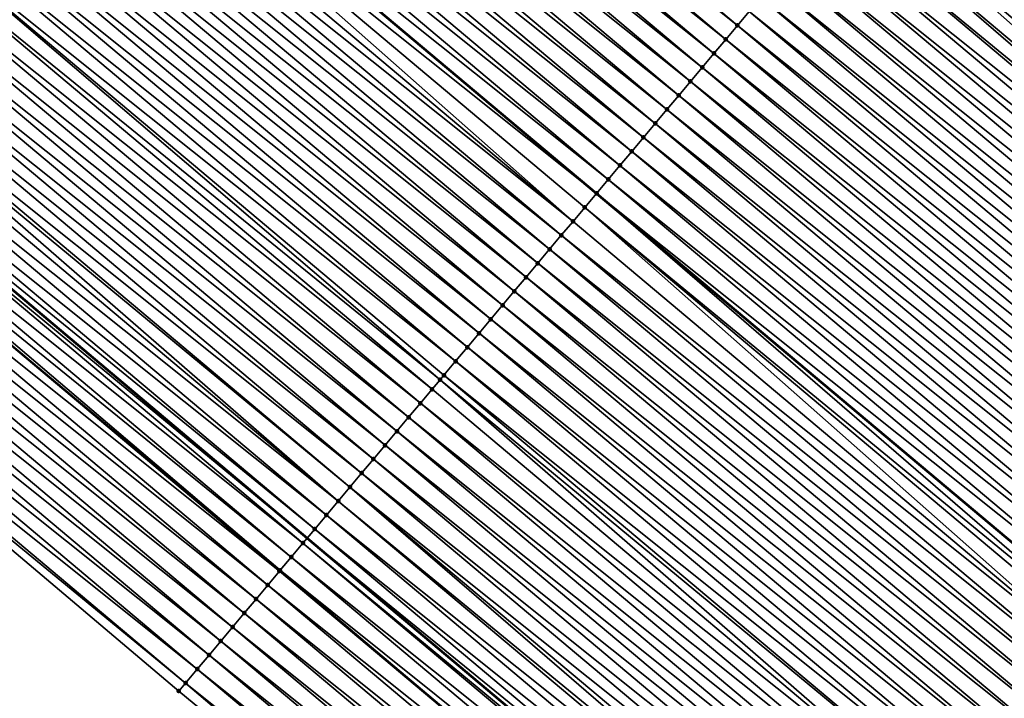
# Model space of a CAD drawing. Header units: feet. Extents: x 2007189 to 2022806, y 818621 to 837694.
# Tile 350 of 680: x 2015716 to 2015743, y 819985 to 820004. Entities that reach past the tile are written whole.
import ezdxf

# ---------------------------------------------------------------- set-up
doc = ezdxf.new("R2010")
doc.units = ezdxf.units.FT
doc.header["$MEASUREMENT"] = 0
for name, color, linetype, lineweight in [('EP_Travel Lane', 172, 'Continuous', 53), ('Road Shots', 141, 'Continuous', 100), ('Road X-Section', 40, 'Continuous', 13), ('STRIPING', 60, 'Continuous', 53)]:
    doc.layers.add(name, color=color, linetype=linetype, lineweight=lineweight)
doc.layers.add('I-77-MM17-21_SB-Surface-Border', color=7, linetype='Continuous')
doc.layers.add('I-77-MM17-21_SB-Surface-TIN', color=7, linetype='Continuous')

msp = doc.modelspace()

# ---------------------------------------------------------------- linework, layer by layer
at = {"layer": 'EP_Travel Lane'}
msp.add_polyline3d([(2015616.509401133, 820079.5113178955, 256.3905773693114), (2015631.817988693, 820066.6224757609, 256.5883754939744), (2015647.120405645, 820053.7461378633, 256.7812775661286), (2015662.422863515, 820040.8697655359, 256.96939039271), (2015677.725113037, 820027.9935685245, 257.1818765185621), (2015693.027377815, 820015.1173586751, 257.3925764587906), (2015708.329506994, 820002.2412629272, 257.6191372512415), (2015723.631752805, 819989.365069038, 257.8320541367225), (2015738.934143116, 819976.4887535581, 258.0280735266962), (2015754.236621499, 819963.6123639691, 258.2137873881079), (2015769.538906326, 819950.7361372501, 258.4221407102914), (2015784.847501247, 819937.8619634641, 258.6227555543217), (2015800.165099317, 819925.0043269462, 258.8524753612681), (2015815.482357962, 819912.1469753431, 259.1176857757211)], dxfattribs=at)
at = {"layer": 'I-77-MM17-21_SB-Surface-Border', "color": 3, "linetype": 'Continuous', "lineweight": -3}
msp.add_polyline3d([(2015813.555729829, 819909.8493931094, 258.9968771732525), (2015798.68711123, 819923.2419134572, 258.76738464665), (2015783.23056105, 819935.9333462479, 258.5033208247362), (2015767.096535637, 819947.825096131, 258.2365164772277), (2015751.146175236, 819959.9284926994, 257.9562114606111), (2015735.540626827, 819972.4443704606, 257.7886094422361), (2015720.114483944, 819985.1737732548, 257.6169702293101), (2015704.842675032, 819998.0864528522, 257.4183533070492), (2015689.673368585, 820011.1208678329, 257.2024014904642), (2015674.465179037, 820024.1089330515, 256.9831882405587), (2015659.486838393, 820037.3715526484, 256.8159442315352), (2015644.806277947, 820050.9891924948, 256.6770083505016), (2015630.369082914, 820064.8965031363, 256.533861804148), (2015614.798969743, 820077.4792248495, 256.3346439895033)], dxfattribs=at)
at = {"layer": 'I-77-MM17-21_SB-Surface-TIN', "color": 128, "linetype": 'Continuous', "lineweight": -3}
for points in [[(2015735.412427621, 820003.3927887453, 257.9464182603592), (2015720.098814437, 820016.2551965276, 257.7189674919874), (2015719.777266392, 820015.8723037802, 257.7151175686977)], [(2015735.412427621, 820003.3927887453, 257.9464182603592), (2015735.733963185, 820003.7756919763, 257.9517270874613), (2015720.098814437, 820016.2551965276, 257.7189674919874)], [(2015735.090872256, 820003.0099021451, 257.9434237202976), (2015719.777266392, 820015.8723037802, 257.7151175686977), (2015719.455704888, 820015.4894223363, 257.7128406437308)], [(2015735.090872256, 820003.0099021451, 257.9434237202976), (2015735.412427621, 820003.3927887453, 257.9464182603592), (2015719.777266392, 820015.8723037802, 257.7151175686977)], [(2015734.769300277, 820002.6270294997, 257.9423710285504), (2015719.455704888, 820015.4894223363, 257.7128406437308), (2015719.134145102, 820015.106539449, 257.7103628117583)], [(2015734.769300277, 820002.6270294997, 257.9423710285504), (2015735.090872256, 820003.0099021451, 257.9434237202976), (2015719.455704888, 820015.4894223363, 257.7128406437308)], [(2015734.447733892, 820002.2441521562, 257.940664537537), (2015719.134145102, 820015.106539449, 257.7103628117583), (2015718.812587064, 820014.723655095, 257.7076808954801)], [(2015734.447733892, 820002.2441521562, 257.940664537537), (2015734.769300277, 820002.6270294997, 257.9423710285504), (2015719.134145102, 820015.106539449, 257.7103628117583)], [(2015734.12618109, 820001.8612634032, 257.9373704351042), (2015718.812587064, 820014.723655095, 257.7076808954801), (2015718.491042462, 820014.3407594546, 257.7034284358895)], [(2015734.12618109, 820001.8612634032, 257.9373704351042), (2015734.447733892, 820002.2441521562, 257.940664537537), (2015718.812587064, 820014.723655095, 257.7076808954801)], [(2015733.804629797, 820001.4783733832, 257.933899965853), (2015718.491042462, 820014.3407594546, 257.7034284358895), (2015718.169489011, 820013.9578712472, 257.7002103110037)], [(2015733.804629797, 820001.4783733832, 257.933899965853), (2015734.12618109, 820001.8612634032, 257.9373704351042), (2015718.491042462, 820014.3407594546, 257.7034284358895)], [(2015733.483062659, 820001.0954966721, 257.9322815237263), (2015718.169489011, 820013.9578712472, 257.7002103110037), (2015717.847920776, 820013.5749954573, 257.6987201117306)], [(2015733.483062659, 820001.0954966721, 257.9322815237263), (2015733.804629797, 820001.4783733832, 257.933899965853), (2015718.169489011, 820013.9578712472, 257.7002103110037)], [(2015733.161495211, 820000.712620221, 257.9306992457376), (2015717.847920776, 820013.5749954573, 257.6987201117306), (2015717.526360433, 820013.1921130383, 257.6963074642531)], [(2015733.161495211, 820000.712620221, 257.9306992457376), (2015733.483062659, 820001.0954966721, 257.9322815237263), (2015717.847920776, 820013.5749954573, 257.6987201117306)], [(2015732.83993036, 820000.3297415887, 257.9288134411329), (2015717.526360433, 820013.1921130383, 257.6963074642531), (2015717.204797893, 820012.8092324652, 257.6941516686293)], [(2015732.83993036, 820000.3297415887, 257.9288134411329), (2015733.161495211, 820000.712620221, 257.9306992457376), (2015717.526360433, 820013.1921130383, 257.6963074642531)], [(2015732.518377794, 819999.9468526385, 257.9254918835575), (2015717.204797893, 820012.8092324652, 257.6941516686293), (2015716.883238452, 820012.4263492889, 257.691633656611)], [(2015732.518377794, 819999.9468526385, 257.9254918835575), (2015732.83993036, 820000.3297415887, 257.9288134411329), (2015717.204797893, 820012.8092324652, 257.6941516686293)], [(2015732.196824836, 819999.5639640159, 257.9222159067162), (2015716.883238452, 820012.4263492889, 257.691633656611), (2015716.561679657, 820012.0434655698, 257.6890400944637)], [(2015732.196824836, 819999.5639640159, 257.9222159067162), (2015732.518377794, 819999.9468526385, 257.9254918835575), (2015716.883238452, 820012.4263492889, 257.691633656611)], [(2015731.875273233, 819999.1810742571, 257.9187818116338), (2015716.561679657, 820012.0434655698, 257.6890400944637), (2015716.240163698, 820011.660545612, 257.6814249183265)], [(2015731.875273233, 819999.1810742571, 257.9187818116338), (2015732.196824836, 819999.5639640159, 257.9222159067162), (2015716.561679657, 820012.0434655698, 257.6890400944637)], [(2015715.91866576, 820011.2776110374, 257.6717333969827), (2015731.553795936, 819998.798121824, 257.9066475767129), (2015716.240163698, 820011.660545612, 257.6814249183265)], [(2015731.875273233, 819999.1810742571, 257.9187818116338), (2015716.240163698, 820011.660545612, 257.6814249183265), (2015731.553795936, 819998.798121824, 257.9066475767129)], [(2015730.910669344, 819998.0323622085, 257.9025275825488), (2015715.91866576, 820011.2776110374, 257.6717333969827), (2015715.597072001, 820010.8947566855, 257.6732264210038)], [(2015731.232271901, 819998.4152091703, 257.9000062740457), (2015731.553795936, 819998.798121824, 257.9066475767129), (2015715.91866576, 820011.2776110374, 257.6717333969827)], [(2015730.910669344, 819998.0323622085, 257.9025275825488), (2015731.232271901, 819998.4152091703, 257.9000062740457), (2015715.91866576, 820011.2776110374, 257.6717333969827)], [(2015730.910669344, 819998.0323622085, 257.9025275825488), (2015715.597072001, 820010.8947566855, 257.6732264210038), (2015715.275488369, 820010.511893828, 257.673535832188)], [(2015756.515478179, 819997.4211295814, 258.0593628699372), (2015741.523438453, 820010.666408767, 257.8327977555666), (2015741.201706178, 820010.2836707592, 257.8504804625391)], [(2015730.589093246, 819997.6494930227, 257.901956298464), (2015715.275488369, 820010.511893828, 257.673535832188), (2015714.953917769, 820010.1290200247, 257.6723220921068)], [(2015730.589093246, 819997.6494930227, 257.901956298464), (2015730.910669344, 819998.0323622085, 257.9025275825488), (2015715.275488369, 820010.511893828, 257.673535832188)], [(2015730.267526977, 819997.2666155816, 257.9002362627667), (2015714.953917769, 820010.1290200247, 257.6723220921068), (2015714.632353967, 820009.7461405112, 257.6703137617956)], [(2015730.267526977, 819997.2666155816, 257.9002362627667), (2015730.589093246, 819997.6494930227, 257.901956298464), (2015714.953917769, 820010.1290200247, 257.6723220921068)], [(2015756.193777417, 819997.0383651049, 258.0733624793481), (2015741.201706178, 820010.2836707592, 257.8504804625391), (2015740.879982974, 820009.9009251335, 257.8671031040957)], [(2015756.193777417, 819997.0383651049, 258.0733624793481), (2015756.515478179, 819997.4211295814, 258.0593628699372), (2015741.201706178, 820010.2836707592, 257.8504804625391)], [(2015755.872104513, 819996.6555772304, 258.0841061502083), (2015740.879982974, 820009.9009251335, 257.8671031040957), (2015740.558295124, 820009.518149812, 257.8795934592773)], [(2015755.872104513, 819996.6555772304, 258.0841061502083), (2015756.193777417, 819997.0383651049, 258.0733624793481), (2015740.879982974, 820009.9009251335, 257.8671031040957)], [(2015729.945957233, 819996.8837410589, 257.8989223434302), (2015714.632353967, 820009.7461405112, 257.6703137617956), (2015714.310787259, 820009.3632634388, 257.6686451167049)], [(2015729.945957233, 819996.8837410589, 257.8989223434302), (2015730.267526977, 819997.2666155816, 257.9002362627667), (2015714.632353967, 820009.7461405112, 257.6703137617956)], [(2015755.550389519, 819996.2728247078, 258.0997691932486), (2015740.558295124, 820009.518149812, 257.8795934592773), (2015740.236601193, 820009.1353795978, 257.8927945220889)], [(2015755.550389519, 819996.2728247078, 258.0997691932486), (2015755.872104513, 819996.6555772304, 258.0841061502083), (2015740.558295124, 820009.518149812, 257.8795934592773)], [(2015729.624378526, 819996.5008740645, 257.8986560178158), (2015714.310787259, 820009.3632634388, 257.6686451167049), (2015713.989211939, 820008.9803936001, 257.6679830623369)], [(2015729.624378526, 819996.5008740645, 257.8986560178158), (2015729.945957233, 819996.8837410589, 257.8989223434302), (2015714.310787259, 820009.3632634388, 257.6686451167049)], [(2015729.302811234, 819996.1179974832, 257.8970556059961), (2015713.989211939, 820008.9803936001, 257.6679830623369), (2015713.66762914, 820008.597530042, 257.6681950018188)], [(2015729.302811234, 819996.1179974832, 257.8970556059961), (2015729.624378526, 819996.5008740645, 257.8986560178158), (2015713.989211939, 820008.9803936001, 257.6679830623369)], [(2015755.228617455, 819995.8901201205, 258.1221026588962), (2015740.236601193, 820009.1353795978, 257.8927945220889), (2015739.914858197, 820008.752650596, 257.9117304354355)], [(2015755.228617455, 819995.8901201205, 258.1221026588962), (2015755.550389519, 819996.2728247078, 258.0997691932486), (2015740.236601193, 820009.1353795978, 257.8927945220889)], [(2015754.906807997, 819995.5074469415, 258.1488067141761), (2015739.914858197, 820008.752650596, 257.9117304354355), (2015739.592962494, 820008.3700498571, 257.9485147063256)], [(2015754.906807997, 819995.5074469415, 258.1488067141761), (2015755.228617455, 819995.8901201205, 258.1221026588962), (2015739.914858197, 820008.752650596, 257.9117304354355)], [(2015728.981260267, 819995.7351071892, 257.8935470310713), (2015713.66762914, 820008.597530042, 257.6681950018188), (2015713.346052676, 820008.2146611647, 257.6676667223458)], [(2015728.981260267, 819995.7351071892, 257.8935470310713), (2015729.302811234, 819996.1179974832, 257.8970556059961), (2015713.66762914, 820008.597530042, 257.6681950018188)], [(2015728.659710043, 819995.3522162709, 257.8899515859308), (2015713.346052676, 820008.2146611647, 257.6676667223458), (2015713.0244732, 820007.8317948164, 257.667490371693)], [(2015728.659710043, 819995.3522162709, 257.8899515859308), (2015728.981260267, 819995.7351071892, 257.8935470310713), (2015713.346052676, 820008.2146611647, 257.6676667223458)], [(2015754.58510923, 819995.1246807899, 258.1625732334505), (2015739.592962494, 820008.3700498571, 257.9485147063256), (2015739.271235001, 820007.9873078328, 257.9656385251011)], [(2015754.58510923, 819995.1246807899, 258.1625732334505), (2015754.906807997, 819995.5074469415, 258.1488067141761), (2015739.592962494, 820008.3700498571, 257.9485147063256)], [(2015754.58510923, 819995.1246807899, 258.1625732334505), (2015739.271235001, 820007.9873078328, 257.9656385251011), (2015739.134900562, 820007.8250803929, 257.9707285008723)], [(2015728.33814168, 819994.9693405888, 257.8884763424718), (2015713.0244732, 820007.8317948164, 257.667490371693), (2015712.702899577, 820007.448923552, 257.666629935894)], [(2015728.33814168, 819994.9693405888, 257.8884763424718), (2015728.659710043, 819995.3522162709, 257.8899515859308), (2015713.0244732, 820007.8317948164, 257.667490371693)], [(2015738.949551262, 820007.6045290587, 257.9776484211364), (2015754.437269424, 819994.9488432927, 258.1727230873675), (2015739.134900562, 820007.8250803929, 257.9707285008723)], [(2015754.58510923, 819995.1246807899, 258.1625732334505), (2015739.134900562, 820007.8250803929, 257.9707285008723), (2015754.437269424, 819994.9488432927, 258.1727230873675)], [(2015728.016572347, 819994.5864657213, 257.8871144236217), (2015712.702899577, 820007.448923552, 257.666629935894), (2015712.381325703, 820007.0660524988, 257.665798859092)], [(2015728.016572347, 819994.5864657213, 257.8871144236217), (2015728.33814168, 819994.9693405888, 257.8884763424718), (2015712.702899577, 820007.448923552, 257.666629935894)], [(2015753.941695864, 819994.3591617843, 258.1919566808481), (2015738.909977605, 820007.5574210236, 257.9780642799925), (2015738.627994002, 820007.2216440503, 257.9748753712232)], [(2015754.263339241, 819994.7419744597, 258.184664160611), (2015738.949551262, 820007.6045290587, 257.9776484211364), (2015738.909977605, 820007.5574210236, 257.9780642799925)], [(2015753.941695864, 819994.3591617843, 258.1919566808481), (2015754.263339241, 819994.7419744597, 258.184664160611), (2015738.909977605, 820007.5574210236, 257.9780642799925)], [(2015754.263339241, 819994.7419744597, 258.184664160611), (2015754.437269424, 819994.9488432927, 258.1727230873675), (2015738.949551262, 820007.6045290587, 257.9776484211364)], [(2015753.620094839, 819993.9763135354, 258.194298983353), (2015738.627994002, 820007.2216440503, 257.9748753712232), (2015738.306414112, 820006.8387780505, 257.9747474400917)], [(2015753.620094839, 819993.9763135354, 258.194298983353), (2015753.941695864, 819994.3591617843, 258.1919566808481), (2015738.627994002, 820007.2216440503, 257.9748753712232)], [(2015727.695008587, 819994.2035861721, 257.8851010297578), (2015712.381325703, 820007.0660524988, 257.665798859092), (2015712.059761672, 820006.6831731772, 257.6638172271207)], [(2015727.695008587, 819994.2035861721, 257.8851010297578), (2015728.016572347, 819994.5864657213, 257.8871144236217), (2015712.381325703, 820007.0660524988, 257.665798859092)], [(2015753.449884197, 819993.7736783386, 258.1950302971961), (2015738.306414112, 820006.8387780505, 257.9747474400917), (2015737.984840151, 820006.4559070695, 257.9739263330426)], [(2015753.449884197, 819993.7736783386, 258.1950302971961), (2015753.620094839, 819993.9763135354, 258.194298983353), (2015738.306414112, 820006.8387780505, 257.9747474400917)], [(2015727.268404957, 819993.6956283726, 257.8818904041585), (2015712.059761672, 820006.6831731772, 257.6638172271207), (2015711.738196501, 820006.300294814, 257.661968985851)], [(2015727.268404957, 819993.6956283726, 257.8818904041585), (2015727.373448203, 819993.8207037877, 257.8826931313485), (2015712.059761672, 820006.6831731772, 257.6638172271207)], [(2015727.373448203, 819993.8207037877, 257.8826931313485), (2015727.695008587, 819994.2035861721, 257.8851010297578), (2015712.059761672, 820006.6831731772, 257.6638172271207)], [(2015727.051899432, 819993.4378116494, 257.8789279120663), (2015711.738196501, 820006.300294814, 257.661968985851), (2015711.416634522, 820005.9174137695, 257.6597475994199)], [(2015727.051899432, 819993.4378116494, 257.8789279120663), (2015727.268404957, 819993.6956283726, 257.8818904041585), (2015711.738196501, 820006.300294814, 257.661968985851)], [(2015753.298514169, 819993.5934481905, 258.1942623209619), (2015737.984840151, 820006.4559070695, 257.9739263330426), (2015737.663289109, 820006.073016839, 257.9704266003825)], [(2015753.298514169, 819993.5934481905, 258.1942623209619), (2015753.449884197, 819993.7736783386, 258.1950302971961), (2015737.984840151, 820006.4559070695, 257.9739263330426)], [(2015752.976953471, 819993.2105660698, 258.191891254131), (2015737.663289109, 820006.073016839, 257.9704266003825), (2015737.341740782, 820005.6901243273, 257.9666094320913)], [(2015752.976953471, 819993.2105660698, 258.191891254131), (2015753.298514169, 819993.5934481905, 258.1942623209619), (2015737.663289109, 820006.073016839, 257.9704266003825)], [(2015726.730356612, 819993.0549145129, 257.874467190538), (2015711.416634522, 820005.9174137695, 257.6597475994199), (2015711.095080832, 820005.5345257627, 257.6565573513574)], [(2015726.730356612, 819993.0549145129, 257.874467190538), (2015727.051899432, 819993.4378116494, 257.8789279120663), (2015711.416634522, 820005.9174137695, 257.6597475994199)], [(2015726.408806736, 819992.672023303, 257.8708311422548), (2015711.095080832, 820005.5345257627, 257.6565573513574), (2015710.773525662, 820005.1516389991, 257.653540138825)], [(2015726.408806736, 819992.672023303, 257.8708311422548), (2015726.730356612, 819993.0549145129, 257.874467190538), (2015711.095080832, 820005.5345257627, 257.6565573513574)], [(2015752.655400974, 819992.827677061, 258.1885616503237), (2015737.341740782, 820005.6901243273, 257.9666094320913), (2015737.020183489, 820005.3072393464, 257.9638402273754)], [(2015752.655400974, 819992.827677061, 258.1885616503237), (2015752.976953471, 819993.2105660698, 258.191891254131), (2015737.341740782, 820005.6901243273, 257.9666094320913)], [(2015752.333839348, 819992.4447957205, 258.1862991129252), (2015737.020183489, 820005.3072393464, 257.9638402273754), (2015736.698614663, 820004.9243640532, 257.9624190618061)], [(2015752.333839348, 819992.4447957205, 258.1862991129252), (2015752.655400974, 819992.827677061, 258.1885616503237), (2015737.020183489, 820005.3072393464, 257.9638402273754)], [(2015726.087257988, 819992.2891311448, 257.8670631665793), (2015710.773525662, 820005.1516389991, 257.653540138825), (2015710.451962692, 820004.768758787, 257.6514345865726)], [(2015726.087257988, 819992.2891311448, 257.8670631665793), (2015726.408806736, 819992.672023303, 257.8708311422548), (2015710.773525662, 820005.1516389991, 257.653540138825)], [(2015725.765684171, 819991.9062600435, 257.8662253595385), (2015710.451962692, 820004.768758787, 257.6514345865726), (2015710.130402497, 820004.3858762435, 257.649004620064)], [(2015725.765684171, 819991.9062600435, 257.8662253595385), (2015726.087257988, 819992.2891311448, 257.8670631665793), (2015710.451962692, 820004.768758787, 257.6514345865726)], [(2015752.012276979, 819992.0619150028, 258.1841232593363), (2015736.698614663, 820004.9243640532, 257.9624190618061), (2015736.377058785, 820004.5414778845, 257.9594845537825)], [(2015752.012276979, 819992.0619150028, 258.1841232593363), (2015752.333839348, 819992.4447957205, 258.1862991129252), (2015736.698614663, 820004.9243640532, 257.9624190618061)], [(2015751.690714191, 819991.6790346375, 258.1819964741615), (2015736.377058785, 820004.5414778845, 257.9594845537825), (2015736.055504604, 820004.1585902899, 257.9563516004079)], [(2015751.690714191, 819991.6790346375, 258.1819964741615), (2015752.012276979, 819992.0619150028, 258.1841232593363), (2015736.377058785, 820004.5414778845, 257.9594845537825)], [(2015725.444133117, 819991.5233698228, 257.8627269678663), (2015710.130402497, 820004.3858762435, 257.649004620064), (2015709.808839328, 820004.0029961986, 257.6469223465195)], [(2015725.444133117, 819991.5233698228, 257.8627269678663), (2015725.765684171, 819991.9062600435, 257.8662253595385), (2015710.130402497, 820004.3858762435, 257.649004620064)], [(2015751.369157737, 819991.2961489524, 258.1791293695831), (2015736.055504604, 820004.1585902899, 257.9563516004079), (2015735.733963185, 820003.7756919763, 257.9517270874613)], [(2015751.369157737, 819991.2961489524, 258.1791293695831), (2015751.690714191, 819991.6790346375, 258.1819964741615), (2015736.055504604, 820004.1585902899, 257.9563516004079)], [(2015725.12259345, 819991.1404700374, 257.8578976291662), (2015709.808839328, 820004.0029961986, 257.6469223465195), (2015709.487278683, 820003.6201140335, 257.6445450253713)], [(2015725.12259345, 819991.1404700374, 257.8578976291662), (2015725.444133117, 819991.5233698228, 257.8627269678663), (2015709.808839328, 820004.0029961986, 257.6469223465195)], [(2015724.801045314, 819990.7575773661, 257.8540582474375), (2015709.487278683, 820003.6201140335, 257.6445450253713), (2015709.381405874, 820003.494057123, 257.6440968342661)], [(2015724.801045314, 819990.7575773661, 257.8540582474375), (2015725.12259345, 819991.1404700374, 257.8578976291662), (2015709.487278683, 820003.6201140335, 257.6445450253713)], [(2015751.047606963, 819990.9132584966, 258.1755984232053), (2015735.733963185, 820003.7756919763, 257.9517270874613), (2015735.412427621, 820003.3927887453, 257.9464182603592)], [(2015751.047606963, 819990.9132584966, 258.1755984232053), (2015751.369157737, 819991.2961489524, 258.1791293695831), (2015735.733963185, 820003.7756919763, 257.9517270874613)], [(2015724.479493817, 819990.3746875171, 257.8506116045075), (2015709.381405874, 820003.494057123, 257.6440968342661), (2015709.165726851, 820003.2372244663, 257.6411376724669)], [(2015724.479493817, 819990.3746875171, 257.8506116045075), (2015724.801045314, 819990.7575773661, 257.8540582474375), (2015709.381405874, 820003.494057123, 257.6440968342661)], [(2015750.726086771, 819990.5303423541, 258.1684930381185), (2015735.412427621, 820003.3927887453, 257.9464182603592), (2015735.090872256, 820003.0099021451, 257.9434237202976)], [(2015750.726086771, 819990.5303423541, 258.1684930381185), (2015751.047606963, 819990.9132584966, 258.1755984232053), (2015735.412427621, 820003.3927887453, 257.9464182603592)], [(2015724.479493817, 819990.3746875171, 257.8506116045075), (2015709.165726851, 820003.2372244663, 257.6411376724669), (2015708.844198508, 820002.8543151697, 257.6349848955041)], [(2015724.157956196, 819989.9917860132, 257.8455431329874), (2015708.844198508, 820002.8543151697, 257.6349848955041), (2015708.522682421, 820002.4713955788, 257.6273995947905)], [(2015724.157956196, 819989.9917860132, 257.8455431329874), (2015724.479493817, 819990.3746875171, 257.8506116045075), (2015708.844198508, 820002.8543151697, 257.6349848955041)], [(2015750.404525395, 819990.1474608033, 258.1662012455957), (2015735.090872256, 820003.0099021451, 257.9434237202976), (2015734.769300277, 820002.6270294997, 257.9423710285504)], [(2015750.404525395, 819990.1474608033, 258.1662012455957), (2015750.726086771, 819990.5303423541, 258.1684930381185), (2015735.090872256, 820003.0099021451, 257.9434237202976)], [(2015750.082959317, 819989.7645832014, 258.1644589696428), (2015734.769300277, 820002.6270294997, 257.9423710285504), (2015734.447733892, 820002.2441521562, 257.940664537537)], [(2015750.082959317, 819989.7645832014, 258.1644589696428), (2015750.404525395, 819990.1474608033, 258.1662012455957), (2015734.769300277, 820002.6270294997, 257.9423710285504)], [(2015708.201219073, 820002.088431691, 257.6136502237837), (2015723.631752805, 819989.365069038, 257.8320541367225), (2015708.329506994, 820002.2412629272, 257.6191372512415)], [(2015723.836437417, 819989.6088686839, 257.8382724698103), (2015708.522682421, 820002.4713955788, 257.6273995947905), (2015708.329506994, 820002.2412629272, 257.6191372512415)], [(2015723.836437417, 819989.6088686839, 257.8382724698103), (2015708.329506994, 820002.2412629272, 257.6191372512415), (2015723.631752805, 819989.365069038, 257.8320541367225)], [(2015723.836437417, 819989.6088686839, 257.8382724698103), (2015724.157956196, 819989.9917860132, 257.8455431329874), (2015708.522682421, 820002.4713955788, 257.6273995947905)], [(2015749.76140528, 819989.3816954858, 258.1613093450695), (2015734.447733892, 820002.2441521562, 257.940664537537), (2015734.12618109, 820001.8612634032, 257.9373704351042)], [(2015749.76140528, 819989.3816954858, 258.1613093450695), (2015750.082959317, 819989.7645832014, 258.1644589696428), (2015734.447733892, 820002.2441521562, 257.940664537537)], [(2015723.514939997, 819989.2259334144, 257.8285053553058), (2015708.201219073, 820002.088431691, 257.6136502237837), (2015707.879706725, 820001.7055089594, 257.6056278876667)], [(2015723.514939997, 819989.2259334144, 257.8285053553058), (2015723.631752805, 819989.365069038, 257.8320541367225), (2015708.201219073, 820002.088431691, 257.6136502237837)], [(2015723.193365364, 819988.843062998, 257.827762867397), (2015707.879706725, 820001.7055089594, 257.6056278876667), (2015707.655789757, 820001.438680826, 257.5918691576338)], [(2015723.193365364, 819988.843062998, 257.827762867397), (2015723.514939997, 819989.2259334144, 257.8285053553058), (2015707.879706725, 820001.7055089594, 257.6056278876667)], [(2015749.439867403, 819988.998794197, 258.1562709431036), (2015734.12618109, 820001.8612634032, 257.9373704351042), (2015733.804629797, 820001.4783733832, 257.933899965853)], [(2015749.439867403, 819988.998794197, 258.1562709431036), (2015749.76140528, 819989.3816954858, 258.1613093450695), (2015734.12618109, 820001.8612634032, 257.9373704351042)], [(2015722.890588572, 819988.482337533, 257.8134806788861), (2015707.655789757, 820001.438680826, 257.5918691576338), (2015707.558309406, 820001.3224896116, 257.5841610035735)], [(2015722.890588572, 819988.482337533, 257.8134806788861), (2015723.193365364, 819988.843062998, 257.827762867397), (2015707.655789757, 820001.438680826, 257.5918691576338)], [(2015749.118331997, 819988.6158908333, 258.150943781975), (2015733.804629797, 820001.4783733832, 257.933899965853), (2015733.483062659, 820001.0954966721, 257.9322815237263)], [(2015749.118331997, 819988.6158908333, 258.150943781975), (2015749.439867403, 819988.998794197, 258.1562709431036), (2015733.804629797, 820001.4783733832, 257.933899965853)], [(2015722.871915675, 819988.4600876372, 257.8124168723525), (2015707.558309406, 820001.3224896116, 257.5841610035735), (2015707.236934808, 820000.9394511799, 257.5600385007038)], [(2015722.871915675, 819988.4600876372, 257.8124168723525), (2015722.890588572, 819988.482337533, 257.8134806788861), (2015707.558309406, 820001.3224896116, 257.5841610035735)], [(2015722.550515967, 819988.0770702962, 257.7912291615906), (2015707.236934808, 820000.9394511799, 257.5600385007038), (2015706.915562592, 820000.5564107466, 257.535637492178)], [(2015722.550515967, 819988.0770702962, 257.7912291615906), (2015722.871915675, 819988.4600876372, 257.8124168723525), (2015707.236934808, 820000.9394511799, 257.5600385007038)], [(2015748.79678766, 819988.2329949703, 258.1466603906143), (2015733.483062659, 820001.0954966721, 257.9322815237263), (2015733.161495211, 820000.712620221, 257.9306992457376)], [(2015748.79678766, 819988.2329949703, 258.1466603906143), (2015749.118331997, 819988.6158908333, 258.150943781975), (2015733.483062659, 820001.0954966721, 257.9322815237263)], [(2015748.475232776, 819987.8501079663, 258.1436098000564), (2015733.161495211, 820000.712620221, 257.9306992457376), (2015732.83993036, 820000.3297415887, 257.9288134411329)], [(2015748.475232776, 819987.8501079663, 258.1436098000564), (2015748.79678766, 819988.2329949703, 258.1466603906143), (2015733.161495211, 820000.712620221, 257.9306992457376)], [(2015722.229158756, 819987.6940172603, 257.7650743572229), (2015706.915562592, 820000.5564107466, 257.535637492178), (2015706.594103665, 820000.1734431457, 257.5213713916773)], [(2015722.229158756, 819987.6940172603, 257.7650743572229), (2015722.550515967, 819988.0770702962, 257.7912291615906), (2015706.915562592, 820000.5564107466, 257.535637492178)], [(2015721.90777443, 819987.3109869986, 257.7420886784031), (2015706.594103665, 820000.1734431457, 257.5213713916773), (2015706.272626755, 819999.790490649, 257.5092071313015)], [(2015721.90777443, 819987.3109869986, 257.7420886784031), (2015722.229158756, 819987.6940172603, 257.7650743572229), (2015706.594103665, 820000.1734431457, 257.5213713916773)], [(2015748.153673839, 819987.4672243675, 258.1410330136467), (2015732.83993036, 820000.3297415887, 257.9288134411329), (2015732.518377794, 819999.9468526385, 257.9254918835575)], [(2015748.153673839, 819987.4672243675, 258.1410330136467), (2015748.475232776, 819987.8501079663, 258.1436098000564), (2015732.83993036, 820000.3297415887, 257.9288134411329)], [(2015747.832120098, 819987.0843364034, 258.1378487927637), (2015732.518377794, 819999.9468526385, 257.9254918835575), (2015732.196824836, 819999.5639640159, 257.9222159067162)], [(2015747.832120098, 819987.0843364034, 258.1378487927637), (2015748.153673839, 819987.4672243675, 258.1410330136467), (2015732.518377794, 819999.9468526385, 257.9254918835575)], [(2015721.586401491, 819986.9279471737, 257.7177722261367), (2015706.272626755, 819999.790490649, 257.5092071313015), (2015705.951236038, 819999.4074657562, 257.4869686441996)], [(2015721.586401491, 819986.9279471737, 257.7177722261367), (2015721.90777443, 819987.3109869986, 257.7420886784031), (2015706.272626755, 819999.790490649, 257.5092071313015)], [(2015747.510562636, 819986.7014515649, 258.135099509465), (2015732.196824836, 819999.5639640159, 257.9222159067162), (2015731.875273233, 819999.1810742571, 257.9187818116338)], [(2015747.510562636, 819986.7014515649, 258.135099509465), (2015747.832120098, 819987.0843364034, 258.1378487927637), (2015732.196824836, 819999.5639640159, 257.9222159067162)], [(2015721.265032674, 819986.5449038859, 257.6929739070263), (2015705.951236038, 819999.4074657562, 257.4869686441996), (2015705.629804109, 819999.0244754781, 257.4695469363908)], [(2015721.265032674, 819986.5449038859, 257.6929739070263), (2015721.586401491, 819986.9279471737, 257.7177722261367), (2015705.951236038, 819999.4074657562, 257.4869686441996)], [(2015720.943628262, 819986.1618904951, 257.6723358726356), (2015705.629804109, 819999.0244754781, 257.4695469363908), (2015705.308385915, 819998.6414736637, 257.4505199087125)], [(2015720.943628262, 819986.1618904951, 257.6723358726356), (2015721.265032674, 819986.5449038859, 257.6929739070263), (2015705.629804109, 819999.0244754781, 257.4695469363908)], [(2015747.189006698, 819986.3185654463, 258.1321720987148), (2015731.875273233, 819999.1810742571, 257.9187818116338), (2015731.553795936, 819998.798121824, 257.9066475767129)], [(2015747.189006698, 819986.3185654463, 258.1321720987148), (2015747.510562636, 819986.7014515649, 258.135099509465), (2015731.875273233, 819999.1810742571, 257.9187818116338)], [(2015746.685617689, 819985.7189260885, 258.113817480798), (2015731.553795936, 819998.798121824, 257.9066475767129), (2015731.232271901, 819998.4152091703, 257.9000062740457)], [(2015747.189006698, 819986.3185654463, 258.1321720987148), (2015731.553795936, 819998.798121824, 257.9066475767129), (2015746.86750359, 819985.935634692, 258.1230548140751)], [(2015746.685617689, 819985.7189260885, 258.113817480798), (2015746.86750359, 819985.935634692, 258.1230548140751), (2015731.553795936, 819998.798121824, 257.9066475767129)], [(2015720.622225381, 819985.7788758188, 257.6515189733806), (2015705.308385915, 819998.6414736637, 257.4505199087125), (2015704.986997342, 819998.2584469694, 257.4280307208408)], [(2015720.622225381, 819985.7788758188, 257.6515189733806), (2015720.943628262, 819986.1618904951, 257.6723358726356), (2015705.308385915, 819998.6414736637, 257.4505199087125)], [(2015720.300831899, 819985.3958532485, 257.6296036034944), (2015704.986997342, 819998.2584469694, 257.4280307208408), (2015704.842675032, 819998.0864528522, 257.4183533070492)], [(2015720.300831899, 819985.3958532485, 257.6296036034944), (2015720.622225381, 819985.7788758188, 257.6515189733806), (2015704.986997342, 819998.2584469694, 257.4280307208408)], [(2015746.224515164, 819985.1697590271, 258.1027862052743), (2015731.232271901, 819998.4152091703, 257.9000062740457), (2015730.910669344, 819998.0323622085, 257.9025275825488)], [(2015746.224515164, 819985.1697590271, 258.1027862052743), (2015746.546076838, 819985.5526403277, 258.1050431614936), (2015731.232271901, 819998.4152091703, 257.9000062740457)], [(2015746.546076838, 819985.5526403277, 258.1050431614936), (2015746.685617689, 819985.7189260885, 258.113817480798), (2015731.232271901, 819998.4152091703, 257.9000062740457)], [(2015720.300831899, 819985.3958532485, 257.6296036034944), (2015704.842675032, 819998.0864528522, 257.4183533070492), (2015720.114483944, 819985.1737732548, 257.6169702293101)], [(2015746.224515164, 819985.1697590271, 258.1027862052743), (2015730.910669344, 819998.0323622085, 257.9025275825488), (2015730.589093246, 819997.6494930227, 257.901956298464)], [(2015745.902939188, 819984.7868897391, 258.1022008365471), (2015730.589093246, 819997.6494930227, 257.901956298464), (2015730.267526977, 819997.2666155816, 257.9002362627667)], [(2015745.902939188, 819984.7868897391, 258.1022008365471), (2015746.224515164, 819985.1697590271, 258.1027862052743), (2015730.589093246, 819997.6494930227, 257.901956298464)], [(2015745.581366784, 819984.4040174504, 258.1011979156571), (2015730.267526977, 819997.2666155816, 257.9002362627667), (2015729.945957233, 819996.8837410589, 257.8989223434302)], [(2015745.581366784, 819984.4040174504, 258.1011979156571), (2015745.902939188, 819984.7868897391, 258.1022008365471), (2015730.267526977, 819997.2666155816, 257.9002362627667)], [(2015745.259797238, 819984.0211427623, 258.0998610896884), (2015729.945957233, 819996.8837410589, 257.8989223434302), (2015729.624378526, 819996.5008740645, 257.8986560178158)], [(2015745.259797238, 819984.0211427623, 258.0998610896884), (2015745.581366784, 819984.4040174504, 258.1011979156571), (2015729.945957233, 819996.8837410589, 257.8989223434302)], [(2015744.938239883, 819983.6382578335, 258.0970992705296), (2015729.624378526, 819996.5008740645, 257.8986560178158), (2015729.302811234, 819996.1179974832, 257.8970556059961)], [(2015744.938239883, 819983.6382578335, 258.0970992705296), (2015745.259797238, 819984.0211427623, 258.0998610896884), (2015729.624378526, 819996.5008740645, 257.8986560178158)], [(2015744.616673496, 819983.2553804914, 258.0953931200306), (2015729.302811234, 819996.1179974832, 257.8970556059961), (2015728.981260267, 819995.7351071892, 257.8935470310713)], [(2015744.616673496, 819983.2553804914, 258.0953931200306), (2015744.938239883, 819983.6382578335, 258.0970992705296), (2015729.302811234, 819996.1179974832, 257.8970556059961)], [(2015744.295114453, 819982.8724969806, 258.0928285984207), (2015728.981260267, 819995.7351071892, 257.8935470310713), (2015728.659710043, 819995.3522162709, 257.8899515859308)], [(2015744.295114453, 819982.8724969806, 258.0928285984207), (2015744.616673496, 819983.2553804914, 258.0953931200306), (2015728.981260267, 819995.7351071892, 257.8935470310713)], [(2015743.9735629, 819982.489607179, 258.0893886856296), (2015728.659710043, 819995.3522162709, 257.8899515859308), (2015728.33814168, 819994.9693405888, 257.8884763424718)], [(2015743.9735629, 819982.489607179, 258.0893886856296), (2015744.295114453, 819982.8724969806, 258.0928285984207), (2015728.659710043, 819995.3522162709, 257.8899515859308)], [(2015743.651994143, 819982.106731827, 258.0879595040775), (2015728.33814168, 819994.9693405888, 257.8884763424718), (2015728.016572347, 819994.5864657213, 257.8871144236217)], [(2015743.651994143, 819982.106731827, 258.0879595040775), (2015743.9735629, 819982.489607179, 258.0893886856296), (2015728.33814168, 819994.9693405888, 257.8884763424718)], [(2015743.33043917, 819981.7238448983, 258.0849193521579), (2015728.016572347, 819994.5864657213, 257.8871144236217), (2015727.695008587, 819994.2035861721, 257.8851010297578)], [(2015743.33043917, 819981.7238448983, 258.0849193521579), (2015743.651994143, 819982.106731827, 258.0879595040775), (2015728.016572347, 819994.5864657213, 257.8871144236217)], [(2015743.008873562, 819981.3409669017, 258.083122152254), (2015727.695008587, 819994.2035861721, 257.8851010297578), (2015727.373448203, 819993.8207037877, 257.8826931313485)], [(2015743.008873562, 819981.3409669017, 258.083122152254), (2015743.33043917, 819981.7238448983, 258.0849193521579), (2015727.695008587, 819994.2035861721, 257.8851010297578)], [(2015742.365765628, 819980.5751913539, 258.0768066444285), (2015727.268404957, 819993.6956283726, 257.8818904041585), (2015727.051899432, 819993.4378116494, 257.8789279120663)], [(2015742.687313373, 819980.9580843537, 258.0806916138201), (2015727.373448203, 819993.8207037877, 257.8826931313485), (2015727.268404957, 819993.6956283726, 257.8818904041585)], [(2015742.365765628, 819980.5751913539, 258.0768066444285), (2015742.687313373, 819980.9580843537, 258.0806916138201), (2015727.268404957, 819993.6956283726, 257.8818904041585)], [(2015742.687313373, 819980.9580843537, 258.0806916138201), (2015743.008873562, 819981.3409669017, 258.083122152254), (2015727.373448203, 819993.8207037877, 257.8826931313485)], [(2015742.365765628, 819980.5751913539, 258.0768066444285), (2015727.051899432, 819993.4378116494, 257.8789279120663), (2015726.730356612, 819993.0549145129, 257.874467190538)], [(2015742.044217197, 819980.1922989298, 258.0730017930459), (2015726.730356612, 819993.0549145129, 257.874467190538), (2015726.408806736, 819992.672023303, 257.8708311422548)], [(2015742.044217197, 819980.1922989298, 258.0730017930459), (2015742.365765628, 819980.5751913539, 258.0768066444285), (2015726.730356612, 819993.0549145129, 257.874467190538)], [(2015741.722672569, 819979.8094033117, 258.0687524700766), (2015726.408806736, 819992.672023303, 257.8708311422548), (2015726.087257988, 819992.2891311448, 257.8670631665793)], [(2015741.722672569, 819979.8094033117, 258.0687524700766), (2015742.044217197, 819980.1922989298, 258.0730017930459), (2015726.408806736, 819992.672023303, 257.8708311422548)], [(2015741.401121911, 819979.4265127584, 258.0652079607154), (2015726.087257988, 819992.2891311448, 257.8670631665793), (2015725.765684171, 819991.9062600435, 257.8662253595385)], [(2015741.401121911, 819979.4265127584, 258.0652079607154), (2015741.722672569, 819979.8094033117, 258.0687524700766), (2015726.087257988, 819992.2891311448, 257.8670631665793)], [(2015741.079554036, 819979.0436366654, 258.063675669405), (2015725.765684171, 819991.9062600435, 257.8662253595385), (2015725.444133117, 819991.5233698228, 257.8627269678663)], [(2015741.079554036, 819979.0436366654, 258.063675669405), (2015741.401121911, 819979.4265127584, 258.0652079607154), (2015725.765684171, 819991.9062600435, 257.8662253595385)], [(2015740.758006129, 819978.6607438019, 258.0598096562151), (2015725.444133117, 819991.5233698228, 257.8627269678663), (2015725.12259345, 819991.1404700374, 257.8578976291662)], [(2015740.758006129, 819978.6607438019, 258.0598096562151), (2015741.079554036, 819979.0436366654, 258.063675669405), (2015725.444133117, 819991.5233698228, 257.8627269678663)], [(2015740.436452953, 819978.2778553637, 258.0565594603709), (2015725.12259345, 819991.1404700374, 257.8578976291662), (2015724.801045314, 819990.7575773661, 257.8540582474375)], [(2015740.436452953, 819978.2778553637, 258.0565594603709), (2015740.758006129, 819978.6607438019, 258.0598096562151), (2015725.12259345, 819991.1404700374, 257.8578976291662)], [(2015739.945992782, 819977.6938486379, 258.0520157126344), (2015724.801045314, 819990.7575773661, 257.8540582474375), (2015724.479493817, 819990.3746875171, 257.8506116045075)], [(2015739.945992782, 819977.6938486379, 258.0520157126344), (2015740.114897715, 819977.894968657, 258.0535502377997), (2015724.801045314, 819990.7575773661, 257.8540582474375)], [(2015740.114897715, 819977.894968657, 258.0535502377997), (2015740.436452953, 819978.2778553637, 258.0565594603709), (2015724.801045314, 819990.7575773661, 257.8540582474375)], [(2015739.793349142, 819977.5120763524, 258.0497619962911), (2015724.479493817, 819990.3746875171, 257.8506116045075), (2015724.157956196, 819989.9917860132, 257.8455431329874)], [(2015739.793349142, 819977.5120763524, 258.0497619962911), (2015739.945992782, 819977.6938486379, 258.0520157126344), (2015724.479493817, 819990.3746875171, 257.8506116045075)], [(2015739.471830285, 819977.1291590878, 258.0425004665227), (2015724.157956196, 819989.9917860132, 257.8455431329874), (2015723.836437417, 819989.6088686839, 257.8382724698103)], [(2015739.471830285, 819977.1291590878, 258.0425004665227), (2015739.793349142, 819977.5120763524, 258.0497619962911), (2015724.157956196, 819989.9917860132, 257.8455431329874)], [(2015739.150319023, 819976.7462354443, 258.0343513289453), (2015723.836437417, 819989.6088686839, 257.8382724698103), (2015723.631752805, 819989.365069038, 257.8320541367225)], [(2015739.150319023, 819976.7462354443, 258.0343513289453), (2015739.471830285, 819977.1291590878, 258.0425004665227), (2015723.836437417, 819989.6088686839, 257.8382724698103)], [(2015723.514939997, 819989.2259334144, 257.8285053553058), (2015738.934143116, 819976.4887535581, 258.0280735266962), (2015723.631752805, 819989.365069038, 257.8320541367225)], [(2015739.150319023, 819976.7462354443, 258.0343513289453), (2015723.631752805, 819989.365069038, 257.8320541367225), (2015738.934143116, 819976.4887535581, 258.0280735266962)], [(2015738.82881792, 819976.3633032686, 258.0250148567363), (2015723.514939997, 819989.2259334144, 257.8285053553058), (2015723.193365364, 819988.843062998, 257.827762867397)], [(2015738.82881792, 819976.3633032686, 258.0250148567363), (2015738.934143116, 819976.4887535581, 258.0280735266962), (2015723.514939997, 819989.2259334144, 257.8285053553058)], [(2015738.507293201, 819975.9803909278, 258.0184385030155), (2015723.193365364, 819988.843062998, 257.827762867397), (2015722.890588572, 819988.482337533, 257.8134806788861)], [(2015738.507293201, 819975.9803909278, 258.0184385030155), (2015738.82881792, 819976.3633032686, 258.0250148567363), (2015723.193365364, 819988.843062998, 257.827762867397)], [(2015738.185900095, 819975.5973680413, 257.9964792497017), (2015722.890588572, 819988.482337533, 257.8134806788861), (2015722.871915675, 819988.4600876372, 257.8124168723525)], [(2015738.185900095, 819975.5973680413, 257.9964792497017), (2015738.507293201, 819975.9803909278, 258.0184385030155), (2015722.890588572, 819988.482337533, 257.8134806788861)], [(2015738.185900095, 819975.5973680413, 257.9964792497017), (2015722.871915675, 819988.4600876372, 257.8124168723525), (2015722.550515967, 819988.0770702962, 257.7912291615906)], [(2015737.864553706, 819975.2143059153, 257.9690596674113), (2015722.550515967, 819988.0770702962, 257.7912291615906), (2015722.229158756, 819987.6940172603, 257.7650743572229)], [(2015737.864553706, 819975.2143059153, 257.9690596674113), (2015738.185900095, 819975.5973680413, 257.9964792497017), (2015722.550515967, 819988.0770702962, 257.7912291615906)], [(2015737.543215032, 819974.8312373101, 257.9407384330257), (2015722.229158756, 819987.6940172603, 257.7650743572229), (2015721.90777443, 819987.3109869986, 257.7420886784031)], [(2015737.543215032, 819974.8312373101, 257.9407384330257), (2015737.864553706, 819975.2143059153, 257.9690596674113), (2015722.229158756, 819987.6940172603, 257.7650743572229)], [(2015737.221871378, 819974.4481728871, 257.9129991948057), (2015721.90777443, 819987.3109869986, 257.7420886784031), (2015721.586401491, 819986.9279471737, 257.7177722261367)], [(2015737.221871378, 819974.4481728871, 257.9129991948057), (2015737.543215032, 819974.8312373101, 257.9407384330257), (2015721.90777443, 819987.3109869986, 257.7420886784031)], [(2015736.900515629, 819974.0651186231, 257.886673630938), (2015721.586401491, 819986.9279471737, 257.7177722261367), (2015721.265032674, 819986.5449038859, 257.6929739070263)], [(2015736.900515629, 819974.0651186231, 257.886673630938), (2015737.221871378, 819974.4481728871, 257.9129991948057), (2015721.586401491, 819986.9279471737, 257.7177722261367)], [(2015736.579145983, 819973.6820760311, 257.8619722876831), (2015721.265032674, 819986.5449038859, 257.6929739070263), (2015720.943628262, 819986.1618904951, 257.6723358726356)], [(2015736.579145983, 819973.6820760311, 257.8619722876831), (2015736.900515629, 819974.0651186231, 257.886673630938), (2015721.265032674, 819986.5449038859, 257.6929739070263)], [(2015736.257767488, 819973.2990408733, 257.8383054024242), (2015720.943628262, 819986.1618904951, 257.6723358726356), (2015720.622225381, 819985.7788758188, 257.6515189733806)], [(2015736.257767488, 819973.2990408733, 257.8383054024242), (2015736.579145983, 819973.6820760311, 257.8619722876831), (2015720.943628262, 819986.1618904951, 257.6723358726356)], [(2015735.936378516, 819972.9160145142, 257.8158629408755), (2015720.622225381, 819985.7788758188, 257.6515189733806), (2015720.300831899, 819985.3958532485, 257.6296036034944)], [(2015735.936378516, 819972.9160145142, 257.8158629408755), (2015736.257767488, 819973.2990408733, 257.8383054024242), (2015720.622225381, 819985.7788758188, 257.6515189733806)], [(2015735.540626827, 819972.4443704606, 257.7886094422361), (2015720.300831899, 819985.3958532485, 257.6296036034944), (2015720.114483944, 819985.1737732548, 257.6169702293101)], [(2015735.614987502, 819972.5329898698, 257.7936590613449), (2015720.300831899, 819985.3958532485, 257.6296036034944), (2015735.540626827, 819972.4443704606, 257.7886094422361)], [(2015735.614987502, 819972.5329898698, 257.7936590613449), (2015735.936378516, 819972.9160145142, 257.8158629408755), (2015720.300831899, 819985.3958532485, 257.6296036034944)]]:
    msp.add_3dface(points, dxfattribs=at)
at = {"layer": 'Road Shots', "lineweight": 100}
for p in [(2015735.412427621, 820003.3927887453, 257.9464182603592), (2015735.090872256, 820003.0099021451, 257.9434237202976), (2015734.769300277, 820002.6270294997, 257.9423710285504), (2015734.447733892, 820002.2441521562, 257.940664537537), (2015734.12618109, 820001.8612634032, 257.9373704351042), (2015733.804629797, 820001.4783733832, 257.933899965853), (2015733.483062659, 820001.0954966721, 257.9322815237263), (2015733.161495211, 820000.712620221, 257.9306992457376), (2015732.83993036, 820000.3297415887, 257.9288134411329), (2015732.518377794, 819999.9468526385, 257.9254918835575), (2015732.196824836, 819999.5639640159, 257.9222159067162), (2015731.875273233, 819999.1810742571, 257.9187818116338), (2015731.553796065, 819998.7981219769, 257.9066475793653), (2015731.232271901, 819998.4152091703, 257.9000062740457), (2015730.910669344, 819998.0323622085, 257.9025275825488), (2015730.589093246, 819997.6494930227, 257.901956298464), (2015730.267526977, 819997.2666155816, 257.9002362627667), (2015729.945957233, 819996.8837410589, 257.8989223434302), (2015729.624378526, 819996.5008740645, 257.8986560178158), (2015729.302811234, 819996.1179974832, 257.8970556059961), (2015728.981260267, 819995.7351071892, 257.8935470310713), (2015728.659710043, 819995.3522162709, 257.8899515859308), (2015728.33814168, 819994.9693405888, 257.8884763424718), (2015728.016572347, 819994.5864657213, 257.8871144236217), (2015727.695008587, 819994.2035861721, 257.8851010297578), (2015727.268404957, 819993.6956283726, 257.8818904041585), (2015727.373448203, 819993.8207037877, 257.8826931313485), (2015727.051899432, 819993.4378116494, 257.8789279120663), (2015726.730356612, 819993.0549145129, 257.874467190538), (2015726.408806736, 819992.672023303, 257.8708311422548), (2015726.087257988, 819992.2891311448, 257.8670631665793), (2015725.765684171, 819991.9062600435, 257.8662253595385), (2015725.444133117, 819991.5233698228, 257.8627269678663), (2015725.12259345, 819991.1404700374, 257.8578976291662), (2015724.801045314, 819990.7575773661, 257.8540582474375), (2015724.479493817, 819990.3746875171, 257.8506116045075), (2015724.157956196, 819989.9917860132, 257.8455431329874), (2015723.836437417, 819989.6088686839, 257.8382724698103), (2015723.514939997, 819989.2259334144, 257.8285053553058), (2015723.193365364, 819988.843062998, 257.827762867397), (2015722.890588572, 819988.482337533, 257.8134806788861), (2015722.871915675, 819988.4600876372, 257.8124168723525), (2015722.550515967, 819988.0770702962, 257.7912291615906), (2015722.229158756, 819987.6940172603, 257.7650743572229), (2015721.90777443, 819987.3109869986, 257.7420886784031), (2015721.586401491, 819986.9279471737, 257.7177722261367), (2015721.265032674, 819986.5449038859, 257.6929739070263), (2015720.943628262, 819986.1618904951, 257.6723358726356), (2015720.622225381, 819985.7788758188, 257.6515189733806), (2015720.300831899, 819985.3958532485, 257.6296036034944), (2015720.114483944, 819985.1737732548, 257.6169702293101)]:
    msp.add_point(p, dxfattribs=at)
at = {"layer": 'Road X-Section', "extrusion": (0.7656823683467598, -0.6431218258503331, 0.01117264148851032), "elevation": 1016033.867317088, "flags": 128}
msp.add_lwpolyline([(1924354.688495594, -11094.88570508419), (1924354.188495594, -11094.86552659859), (1924353.688495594, -11094.85059444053), (1924353.188495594, -11094.83014627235), (1924352.688495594, -11094.80859967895), (1924352.188495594, -11094.77475729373), (1924351.688495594, -11094.75592050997), (1924351.188495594, -11094.73799361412), (1924350.688495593, -11094.73540328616), (1924350.188495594, -11094.73081765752), (1924349.899495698, -11094.72991556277), (1924349.688495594, -11094.73023834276), (1924349.188495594, -11094.73257084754), (1924348.688495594, -11094.73595067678), (1924348.188495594, -11094.7390534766), (1924347.688495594, -11094.74194357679), (1924347.188495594, -11094.74578045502), (1924346.688495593, -11094.74835479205), (1924346.188495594, -11094.75164005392), (1924345.688495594, -11094.7556614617), (1924345.188495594, -11094.7595116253), (1924344.688495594, -11094.7617886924), (1924344.188495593, -11094.76426667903), (1924343.688495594, -11094.76694876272), (1924343.188495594, -11094.77120148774), (1924342.688495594, -11094.7744198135), (1924342.188495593, -11094.77591010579), (1924341.688495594, -11094.77832290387), (1924341.188495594, -11094.78047883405), (1924340.688495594, -11094.78299700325), (1924340.188495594, -11094.78559072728), (1924339.688495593, -11094.79320637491), (1924339.188495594, -11094.80289850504), (1924338.688495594, -11094.80140538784), (1924338.188495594, -11094.80109595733), (1924337.688495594, -11094.80230977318), (1924337.188495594, -11094.80431822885), (1924336.688495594, -11094.8059869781), (1924336.188495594, -11094.80664907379), (1924335.688495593, -11094.80643712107), (1924335.188495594, -11094.80696543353), (1924334.688495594, -11094.80714179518), (1924334.188495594, -11094.80800228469), (1924333.688495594, -11094.80883341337), (1924333.188495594, -11094.81081516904), (1924332.688495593, -11094.81266352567), (1924332.188495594, -11094.81488505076), (1924331.688495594, -11094.81807549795), (1924331.188495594, -11094.82109289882), (1924330.688495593, -11094.8231985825), (1924330.188495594, -11094.82562870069), (1924329.688495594, -11094.82771110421), (1924329.188495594, -11094.83008857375), (1924329.023876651, -11094.83053679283), (1924328.688495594, -11094.83349613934), (1924328.188495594, -11094.83964930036), (1924327.688495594, -11094.84723507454), (1924327.188495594, -11094.86098530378), (1924326.688495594, -11094.86900814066), (1924326.340162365, -11094.88276772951), (1924326.188495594, -11094.8904763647), (1924325.688495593, -11094.9146003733), (1924325.188495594, -11094.93900290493), (1924324.688495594, -11094.95326989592), (1924324.188495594, -11094.96543491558), (1924323.688495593, -11094.98767479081), (1924323.188495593, -11095.00509758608), (1924322.688495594, -11095.02412580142), (1924322.188495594, -11095.04661639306), (1924321.963971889, -11095.05629441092)], dxfattribs=at)
at = {"layer": 'Road X-Section', "extrusion": (0.7656823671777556, -0.6431218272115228, 0.01117264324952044), "elevation": 1016053.863844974, "flags": 128}
msp.add_lwpolyline([(1924355.190318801, -11094.86704168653), (1924354.690318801, -11094.8493578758), (1924354.190318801, -11094.83273419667), (1924353.690318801, -11094.82024306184), (1924353.190318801, -11094.80704117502), (1924352.690318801, -11094.7881040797), (1924352.1903188, -11094.75131751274), (1924351.6903188, -11094.7341926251), (1924351.190318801, -11094.72218197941), (1924351.128794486, -11094.7217660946), (1924350.690318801, -11094.72495520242), (1924350.190318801, -11094.72508314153), (1924349.690318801, -11094.72590429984), (1924349.190318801, -11094.72940425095), (1924348.690318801, -11094.7332216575), (1924348.190318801, -11094.73599103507), (1924347.690318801, -11094.73741228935), (1924347.190318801, -11094.74034698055), (1924346.690318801, -11094.74348012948), (1924346.190318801, -11094.74810493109), (1924345.690318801, -11094.75341408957), (1924345.190318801, -11094.75640881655), (1924344.6903188, -11094.757461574), (1924344.190318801, -11094.75916817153), (1924343.690318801, -11094.76246247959), (1924343.1903188, -11094.76593316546), (1924342.690318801, -11094.76755170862), (1924342.190318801, -11094.76913408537), (1924341.690318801, -11094.77102000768), (1924341.190318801, -11094.77434177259), (1924340.690318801, -11094.77761795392), (1924340.190318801, -11094.78105226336), (1924339.690318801, -11094.79318725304), (1924339.190318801, -11094.7998289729), (1924338.690318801, -11094.79730750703), (1924338.190318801, -11094.79787882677), (1924337.690318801, -11094.79959896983), (1924337.1903188, -11094.80091297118), (1924336.6903188, -11094.80117931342), (1924336.190318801, -11094.80277982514), (1924335.690318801, -11094.80628861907), (1924335.190318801, -11094.80988428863), (1924334.690318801, -11094.81135962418), (1924334.190318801, -11094.81272162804), (1924333.6903188, -11094.81473514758), (1924333.190318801, -11094.81714319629), (1924333.026984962, -11094.81794597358), (1924332.690318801, -11094.8209086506), (1924332.190318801, -11094.82536965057), (1924331.690318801, -11094.82900592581), (1924331.190318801, -11094.83277413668), (1924330.690318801, -11094.83361199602), (1924330.1903188, -11094.83711060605), (1924329.690318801, -11094.8419402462), (1924329.190318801, -11094.84577986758), (1924328.690318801, -11094.84922672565), (1924328.190318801, -11094.85429551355), (1924327.690318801, -11094.86156663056), (1924327.190318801, -11094.87133435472), (1924326.690318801, -11094.87207688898), (1924326.219365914, -11094.88635996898), (1924326.1903188, -11094.88742384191), (1924325.6903188, -11094.90861287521), (1924325.190318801, -11094.93476931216), (1924324.690318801, -11094.95775642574), (1924324.190318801, -11094.98207439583), (1924323.690318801, -11095.00687426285), (1924323.190318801, -11095.02751358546), (1924322.690318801, -11095.04833178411), (1924322.190318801, -11095.07024852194), (1924321.900413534, -11095.0828826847)], dxfattribs=at)
at = {"layer": 'Road X-Section', "extrusion": (0.7656823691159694, -0.6431218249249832, 0.01117264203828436), "elevation": 1016073.869626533, "flags": 128}
msp.add_lwpolyline([(1924354.687272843, -11094.86276290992), (1924354.187272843, -11094.84876242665), (1924353.687272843, -11094.83801808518), (1924353.187272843, -11094.82235406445), (1924352.687272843, -11094.80001920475), (1924352.187272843, -11094.77331348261), (1924351.687272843, -11094.75954610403), (1924351.187272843, -11094.73745379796), (1924350.687272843, -11094.73016082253), (1924350.187272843, -11094.72781837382), (1924349.922635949, -11094.72708701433), (1924349.687272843, -11094.7278550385), (1924349.187272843, -11094.73022625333), (1924348.687272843, -11094.73355606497), (1924348.187272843, -11094.73581874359), (1924347.687272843, -11094.737994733), (1924347.187272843, -11094.74012165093), (1924346.687272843, -11094.74298893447), (1924346.187272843, -11094.74652010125), (1924345.687272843, -11094.75362592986), (1924345.187272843, -11094.75591786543), (1924344.687272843, -11094.75766025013), (1924344.187272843, -11094.76081007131), (1924343.687272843, -11094.76584878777), (1924343.187272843, -11094.77117628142), (1924342.687272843, -11094.77545994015), (1924342.187272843, -11094.77851072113), (1924341.687272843, -11094.78108766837), (1924341.187272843, -11094.78427208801), (1924340.687272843, -11094.78702154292), (1924340.187272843, -11094.7899491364), (1924339.687272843, -11094.79906698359), (1924339.404350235, -11094.80830490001), (1924339.187272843, -11094.817079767), (1924338.687272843, -11094.81933686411), (1924338.187272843, -11094.81992226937), (1924337.687272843, -11094.82092525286), (1924337.187272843, -11094.82226216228), (1924336.687272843, -11094.82502415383), (1924336.187272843, -11094.82673041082), (1924335.687272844, -11094.82929509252), (1924335.187272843, -11094.83273522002), (1924334.687272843, -11094.83416449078), (1924334.187272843, -11094.83720483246), (1924333.687272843, -11094.83900214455), (1924333.187272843, -11094.8414328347), (1924332.687272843, -11094.84531804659), (1924332.187272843, -11094.84912313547), (1924331.687272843, -11094.85337272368), (1924331.187272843, -11094.85691745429), (1924330.687272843, -11094.85844984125), (1924330.187272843, -11094.86231609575), (1924329.687272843, -11094.86556649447), (1924329.187272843, -11094.86857590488), (1924328.924635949, -11094.87011052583), (1924328.687272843, -11094.87236438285), (1924328.187272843, -11094.87962636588), (1924327.687272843, -11094.88777601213), (1924327.187272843, -11094.89711306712), (1924326.687272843, -11094.90368983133), (1924326.187272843, -11094.92565045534), (1924325.687272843, -11094.95307174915), (1924325.187272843, -11094.98139475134), (1924324.687272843, -11095.00913572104), (1924324.187272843, -11095.03546292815), (1924323.687272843, -11095.06016581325), (1924323.187272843, -11095.0838341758), (1924322.687272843, -11095.10627803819), (1924322.187272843, -11095.12848330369), (1924322.07158833, -11095.13353323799)], dxfattribs=at)
at = {"layer": 'STRIPING'}
msp.add_polyline3d([(2015624.37286791, 820088.8480514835, 256.3092863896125), (2015639.672210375, 820075.9724899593, 256.531018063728), (2015654.985924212, 820063.1099976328, 256.746702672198), (2015670.299633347, 820050.2475092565, 256.9629376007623), (2015685.613210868, 820037.3851314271, 257.1945549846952), (2015700.926726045, 820024.5228059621, 257.4334594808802), (2015716.240163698, 820011.660545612, 257.6814249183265), (2015731.553795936, 819998.798121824, 257.9066475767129), (2015746.86750359, 819985.935634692, 258.1230548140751), (2015762.181316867, 819973.0730588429, 258.3271174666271), (2015777.494960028, 819960.2106258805, 258.5510634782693), (2015792.809246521, 819947.3495593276, 258.7559124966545), (2015808.12655468, 819934.4921661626, 259.0159494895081), (2015823.4437235, 819921.6348899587, 259.2905596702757)], dxfattribs=at)

doc.saveas('drawing.dxf')
